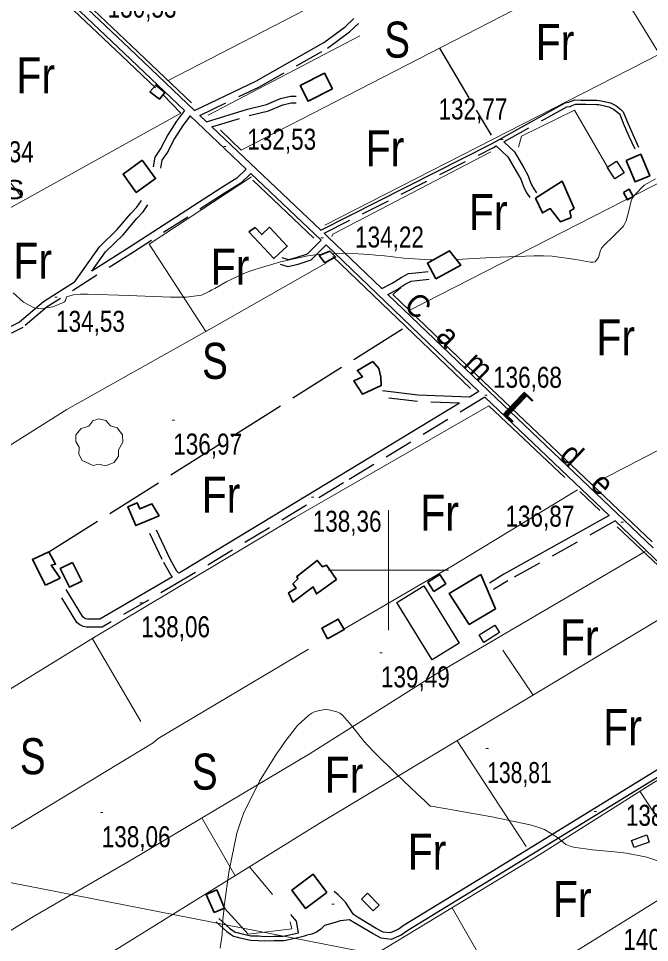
# Model space of a CAD drawing. Extents: x 487425 to 492029, y 4383576 to 4386788.
# Drawn here: x 489846.1 to 490108.6, y 4384845.1 to 4385229.4 of the extents above; entities that cross this region are included whole.
import ezdxf
from ezdxf.enums import TextEntityAlignment as Align

# ---------------------------------------------------------------- set-up
doc = ezdxf.new("R2010")
doc.units = 0
doc.header["$LTSCALE"] = 4
doc.linetypes.add('LONG_DASHED', pattern=[7.5, 6, -1.5])
doc.linetypes.add('MEDIUM_DASHED', pattern=[4.5, 3, -1.5])
for name, color, linetype, lineweight in [('1', 7, 'Continuous', 13), ('21', 7, 'Continuous', 25), ('24', 7, 'Continuous', 13), ('25', 7, 'LONG_DASHED', 25), ('29', 7, 'Continuous', 13), ('38', 7, 'Continuous', 25), ('47', 7, 'Continuous', 35), ('51', 7, 'Continuous', 13), ('58', 7, 'Continuous', 25), ('7', 7, 'Continuous', 13), ('9', 7, 'Continuous', 13)]:
    doc.layers.add(name, color=color, linetype=linetype, lineweight=lineweight)
doc.layers.add('31', color=7, linetype='Continuous')
doc.layers.add('5', color=7, linetype='Continuous')

msp = doc.modelspace()

# ---------------------------------------------------------------- linework, layer by layer
at = {"layer": '1'}
for p, q in [((490000, 4385025), (490000, 4384975)), ((489975, 4385000), (490025, 4385000))]:
    msp.add_line(p, q, dxfattribs=at)
at = {"layer": '21'}
for points in [[(490094.81, 4385170.07), (490097.99, 4385165.23), (490094.19, 4385162.73), (490091.01, 4385167.57)], [(490046.15, 4384974), (490039.62, 4384969.97), (490037.68, 4384973.12), (490044.21, 4384977.15)], [(490101.08, 4384887.61), (490107.45, 4384889.87), (490108.5, 4384886.91), (490102.13, 4384884.65)], [(489991.24, 4384865.59), (489996.15, 4384860.73), (489993.69, 4384858.24), (489988.78, 4384863.1)]]:
    msp.add_lwpolyline(points, close=True, dxfattribs=at)
at = {"layer": '24'}
msp.add_lwpolyline([(488954.49, 4384817.11), (489198.5, 4384851.16), (489357.39, 4384873.86), (489601.4, 4384907.91), (489794.34, 4384879.53), (490083.75, 4384822.79), (490248.31, 4384800.09), (490395.85, 4384817.11), (490526.37, 4384822.79), (490764.71, 4384947.63), (491088.16, 4385117.87), (491252.72, 4385202.99), (491256.7, 4385199.2)], dxfattribs=at)
at = {"layer": '25'}
for p, q in [((490021.2, 4385217.13), (490042.73, 4385180.95)), ((489858.73, 4385007.56), (490007.33, 4385101.34))]:
    msp.add_line(p, q, dxfattribs=at)
at = {"layer": '29'}
msp.add_lwpolyline([(489877.19, 4385043.52), (489872.65, 4385045.64), (489871.24, 4385048.18), (489871.34, 4385051.16), (489869.97, 4385053.57), (489870.01, 4385056.32), (489872.17, 4385058.92), (489875.36, 4385059.92), (489877.01, 4385062.11), (489879.58, 4385062.94), (489882.44, 4385062.29), (489884.39, 4385060.02), (489887.2, 4385059.2), (489889.33, 4385056.35), (489889.57, 4385053.22), (489887.69, 4385050.07), (489887.69, 4385047.39), (489885.87, 4385044.78), (489882.25, 4385043.44), (489879.48, 4385044.07)], close=True, dxfattribs=at)
at = {"layer": '38'}
for p, q in [((489917.49, 4385189), (489940.88, 4385166.78)), ((489924.31, 4385186.53), (489921.56, 4385189.15)), ((489926.59, 4385184.36), (489971.86, 4385141.39)), ((489942.76, 4385165), (489971.98, 4385137.24)), ((489974.06, 4385135.25), (490037.6, 4385074.33)), ((489999.71, 4385114.71), (490041.56, 4385074.58)), ((490037.6, 4385074.33), (490033.77, 4385072.01)), ((490041.56, 4385074.58), (490110.16, 4385009.28)), ((490040.09, 4385071.94), (490091.82, 4385022.74))]:
    msp.add_line(p, q, dxfattribs=at)
for points in [[(489845.84, 4385257.08), (489890.1, 4385215.01), (489915.19, 4385191.17)], [(489870.05, 4385238.03), (489892.11, 4385217.12), (489919.37, 4385191.22)], [(489919.37, 4385191.22), (489944.83, 4385203.44), (489973.11, 4385219.48), (489981.98, 4385226.02), (489985.6, 4385229.39)], [(489924.31, 4385186.53), (489941.34, 4385191.71), (489949.28, 4385193.61), (489955.14, 4385196.14), (489959.24, 4385197.18), (489961.58, 4385197.16)], [(489971.86, 4385141.39), (490042.8, 4385177.34), (490073.55, 4385194.37), (490075.08, 4385194.6), (490075.7, 4385194.9), (490077.49, 4385195.61), (490079.98, 4385195.52), (490082.14, 4385195.52), (490086.69, 4385195.43), (490087.79, 4385195.34), (490092.29, 4385194.38), (490094.58, 4385193.27), (490096.61, 4385191.62), (490097.66, 4385190.56), (490099.24, 4385186.6), (490101.61, 4385181.22), (490104.06, 4385175.9)], [(489915.19, 4385191.17), (489911.84, 4385186.78), (489908.22, 4385181.12), (489905.36, 4385175.46), (489902.81, 4385171.8), (489902.14, 4385167.77)], [(490047.95, 4385178.2), (490052.38, 4385173.99), (490056.27, 4385167.38), (490058.11, 4385163.99), (490058.73, 4385162.34), (490059.53, 4385160.23), (490060.43, 4385158.55), (490061.59, 4385156.87)], [(489940.88, 4385166.78), (489937, 4385162.98), (489930.26, 4385158.82), (489892.54, 4385134.49), (489876.64, 4385124.36)], [(489869.36, 4385119.73), (489879.81, 4385134.51), (489887.19, 4385141.69), (489892.88, 4385148.38), (489895.41, 4385151.04), (489897.25, 4385153.78)], [(489973.2, 4385140.11), (489974.8, 4385138.59), (489997.22, 4385117.1)], [(489971.98, 4385137.24), (489966.12, 4385131.48), (489961.5, 4385129.89), (489958.4, 4385129.09), (489955.82, 4385129.84)], [(489997.22, 4385117.1), (490001.56, 4385119.32), (490005.3, 4385121.71), (490008.39, 4385123.32), (490011.38, 4385123.71), (490016.58, 4385124.22)], [(489869.36, 4385119.73), (489856.55, 4385111.57), (489846.56, 4385103.14), (489842.9, 4385101.32), (489836.73, 4385101.19)], [(490033.77, 4385072.01), (490012.27, 4385072.84), (489997.47, 4385074.52)], [(490029.58, 4385069.47), (489979.56, 4385039.14), (489914, 4384999.46), (489912.78, 4384998.76)], [(490091.82, 4385022.74), (490048.04, 4384998.32), (490042.07, 4384994.65)], [(490094.23, 4385020.45), (490132.48, 4384984.07), (490163.87, 4384954.9), (490167.44, 4384951.27)], [(489903.34, 4385016.72), (489909.06, 4385004.66), (489911.84, 4384999.73), (489912.78, 4384998.76)], [(489910.14, 4384997.21), (489879.94, 4384979.61), (489875.95, 4384979.56), (489874.81, 4384979.56), (489874.17, 4384979.73), (489873.51, 4384980.06), (489872.93, 4384980.53), (489865.88, 4384991.93)], [(490167.44, 4384951.27), (490113.41, 4384917.87), (490045.66, 4384876.24), (490006.58, 4384852.35), (490003.99, 4384850.59), (490000.73, 4384849.15), (489997.73, 4384849.49), (489994.89, 4384851), (489987.07, 4384855.65), (489985.51, 4384856.71)], [(490169.36, 4384949.32), (490114.81, 4384915.6), (490047.05, 4384873.97), (490008.03, 4384850.11), (490005.29, 4384848.25), (490001.15, 4384846.42), (489996.93, 4384846.9), (489993.58, 4384848.67), (489985.63, 4384853.39), (489983.83, 4384854.63)], [(489985.51, 4384856.71), (489982.16, 4384861.87), (489979.09, 4384864.96), (489977.37, 4384866.39)], [(489929.49, 4384855.09), (489933.92, 4384851.08), (489935.32, 4384850.1), (489936.27, 4384849.5), (489937.05, 4384849.31), (489938.61, 4384848.86), (489942.78, 4384847.92), (489945.88, 4384847.84), (489948.4, 4384847.68), (489952.47, 4384847.74), (489956.27, 4384847.8), (489957.55, 4384847.99), (489962.56, 4384849.13)], [(489962.56, 4384849.13), (489961.74, 4384853.99), (489959.42, 4384856.77)], [(489983.83, 4384854.63), (489981.31, 4384854.3), (489979.88, 4384854.08), (489977.86, 4384853.41), (489973.43, 4384852.15), (489971.93, 4384850.73), (489970.12, 4384849.39), (489968.1, 4384848.57), (489965.99, 4384848.21)]]:
    msp.add_lwpolyline(points, dxfattribs=at)
at = {"layer": '38', "linetype": 'MEDIUM_DASHED'}
for points in [[(489921.56, 4385189.15), (489946.14, 4385200.94), (489974.65, 4385217.11), (489983.78, 4385223.85), (489987.53, 4385227.33)], [(489926.59, 4385184.36), (489942.06, 4385189.06), (489950.15, 4385191), (489956.02, 4385193.54), (489959.57, 4385194.43), (489961.56, 4385194.43)], [(490047.95, 4385178.2), (490074.12, 4385192.69), (490075.61, 4385192.91), (490076.41, 4385193.3), (490077.79, 4385193.85), (490079.95, 4385193.77), (490082.13, 4385193.77), (490086.61, 4385193.68), (490087.54, 4385193.61), (490091.72, 4385192.71), (490093.64, 4385191.78), (490095.44, 4385190.33), (490096.17, 4385189.59), (490097.63, 4385185.92), (490100.01, 4385180.5), (490102.48, 4385175.17)], [(489917.49, 4385189), (489914.42, 4385184.97), (489910.96, 4385179.56), (489908.07, 4385173.84), (489905.8, 4385170.58), (489905.24, 4385167.25)], [(489973.2, 4385140.11), (490043.62, 4385175.8), (490044.84, 4385176.47)], [(490044.84, 4385176.47), (490049.69, 4385171.86), (490053.31, 4385165.71), (490055.01, 4385162.57), (490055.56, 4385161.14), (490056.43, 4385158.82), (490057.53, 4385156.78), (490058.79, 4385154.95)], [(489942.76, 4385165), (489938.6, 4385160.94), (489931.64, 4385156.64), (489893.93, 4385132.31), (489858.08, 4385109.48), (489847.98, 4385100.96), (489843.53, 4385098.75), (489836.79, 4385098.61)], [(489876.64, 4385124.36), (489882.31, 4385132.37), (489889.59, 4385139.45), (489895.32, 4385146.19), (489897.98, 4385148.99), (489899.97, 4385151.96)], [(489974.06, 4385135.25), (489967.66, 4385128.98), (489962.32, 4385127.14), (489958.35, 4385126.13), (489955.03, 4385127.09)], [(489999.71, 4385114.71), (490003.18, 4385116.48), (490006.94, 4385118.88), (490009.38, 4385120.15), (490011.75, 4385120.46), (490016.9, 4385120.97)], [(490040.09, 4385071.94), (489981.29, 4385036.29), (489915.7, 4384996.6), (489880.87, 4384976.29), (489875.97, 4384976.23), (489874.37, 4384976.23), (489872.97, 4384976.6), (489871.7, 4384977.24), (489870.4, 4384978.28), (489863.05, 4384990.18)], [(490029.58, 4385069.47), (490012.07, 4385070.14), (489997.17, 4385071.84)], [(490094.23, 4385020.45), (490049.64, 4384995.58), (490043.73, 4384991.95)], [(489900.66, 4385015.45), (489906.42, 4385003.29), (489909.44, 4384997.94), (489910.14, 4384997.21)], [(489928.27, 4384853.74), (489932.78, 4384849.66), (489934.31, 4384848.58), (489935.56, 4384847.8), (489936.59, 4384847.55), (489938.16, 4384847.1), (489942.55, 4384846.1), (489945.8, 4384846.02), (489948.36, 4384845.86), (489952.5, 4384845.92), (489956.42, 4384845.98), (489957.89, 4384846.21), (489964.14, 4384847.63), (489965.99, 4384848.21)]]:
    msp.add_lwpolyline(points, dxfattribs=at)
at = {"layer": '47'}
for points in [[(489976.73, 4385200.2), (489966.58, 4385195.06), (489963.31, 4385201.51), (489973.46, 4385206.65)], [(489900.77, 4385199), (489904.74, 4385195.92), (489906.92, 4385198.68), (489903.18, 4385201.77)], [(490098.86, 4385170.44), (490102.57, 4385161.5), (490108.66, 4385164.03), (490104.95, 4385172.97)], [(489897.61, 4385170.52), (489903.11, 4385162.89), (489895.1, 4385157.11), (489889.6, 4385164.74)], [(490061.17, 4385154.73), (490072.21, 4385161.82), (490077.2, 4385150.48), (490075.4, 4385149.36), (490075.99, 4385146.74), (490071.49, 4385144.88), (490067.31, 4385150.36), (490064, 4385148.57)], [(490097.69, 4385157.09), (490099.36, 4385154.05), (490101.74, 4385155.36), (490100.07, 4385158.4)], [(489941.91, 4385140.69), (489952.37, 4385129.57), (489957.91, 4385134.78), (489950.52, 4385142.61), (489947.32, 4385139.6), (489944.57, 4385142.51)], [(489973.59, 4385127.85), (489978.02, 4385130.31), (489975.63, 4385132.72), (489971.2, 4385130.86)], [(490019.68, 4385121.11), (490030.12, 4385126.86), (490025.41, 4385132.87), (490016.18, 4385127.72)], [(489993.48, 4385086.85), (489996.02, 4385083.85), (489996.76, 4385080.32), (489996.98, 4385076.79), (489989.17, 4385073.14), (489985.66, 4385078.78), (489989.19, 4385080.42), (489987.1, 4385083.05)], [(489904.59, 4385022.64), (489894.98, 4385018.54), (489891.63, 4385026.39), (489895.48, 4385028.05), (489896.57, 4385025.49), (489901.63, 4385027.65)], [(489857.34, 4384993.69), (489851.9, 4385004.43), (489858.73, 4385007.56), (489861.56, 4385002.52), (489859.76, 4385002.08), (489863.42, 4384996.67)], [(489978.36, 4384996.1), (489970.02, 4384990.12), (489968.68, 4384993.13), (489960.19, 4384986.71), (489958.48, 4384990.61), (489961.63, 4384992.55), (489960.29, 4384994.35), (489962.24, 4384996.45), (489961.95, 4384997.42), (489970.36, 4385004.07), (489972.61, 4385001.36), (489974.26, 4385002.03)], [(489868.61, 4385003.25), (489872.49, 4384995.45), (489867.38, 4384992.91), (489863.5, 4385000.71)], [(490018.84, 4384991.18), (490023.8, 4384994.33), (490021.33, 4384998.22), (490016.37, 4384995.07)], [(490038.43, 4384998.17), (490025.28, 4384990.33), (490033.57, 4384977.41), (490044.46, 4384983.9)], [(489974.69, 4384971.44), (489981.58, 4384975.26), (489979.14, 4384979.67), (489972.25, 4384975.85)], [(489974.37, 4384865.87), (489965.49, 4384859.3), (489959.83, 4384866.96), (489968.71, 4384873.53)], [(489927.48, 4384857.61), (489924.24, 4384865.11), (489928.56, 4384866.98), (489931.8, 4384859.48)]]:
    msp.add_lwpolyline(points, close=True, dxfattribs=at)
at = {"layer": '51'}
for p, q in [((490064.57, 4385284.75), (489908.38, 4385203.59)), ((489938.76, 4385174.74), (490089.68, 4385252.35)), ((489988.04, 4385222.21), (489924.96, 4385189.26)), ((489973.49, 4385143.52), (490112.76, 4385214.63)), ((489913.63, 4385190.04), (489906.25, 4385197.66)), ((489930.12, 4385182.93), (489938.76, 4385174.74)), ((490008.66, 4385108.06), (490135.63, 4385172.96)), ((489943.64, 4385162.14), (489968.93, 4385138.13)), ((489976.91, 4385130.5), (490034.17, 4385075.6)), ((490001.85, 4385114.58), (490005.12, 4385117.48)), ((490042.52, 4385075.58), (490001.85, 4385114.58)), ((490042.52, 4385075.58), (490109.69, 4385011.78)), ((490041.78, 4385068.34), (490073.38, 4385038.53)), ((490079.56, 4385032.7), (490087.91, 4385024.83)), ((490047.63, 4384966.72), (490060.17, 4384948.07)), ((490028.51, 4384929.05), (490057.28, 4384885.04)), ((489922.37, 4384896.97), (489936.22, 4384872.91)), ((489942.27, 4384876.67), (489951.72, 4384865.11)), ((490044.51, 4384828.32), (490026.43, 4384859.57))]:
    msp.add_line(p, q, dxfattribs=at)
for points in [[(490136.32, 4385497.01), (489986.69, 4385419.26), (490048.17, 4385320.17), (490113.16, 4385213.96), (490134.81, 4385182.02)], [(489846.26, 4385254.56), (489889.09, 4385213.94), (489903.16, 4385200.59)], [(489874.63, 4385235.61), (489893.06, 4385218.12), (489918.13, 4385194.32)], [(489792.08, 4385221.73), (489820.66, 4385188.92), (489847.66, 4385154.93)], [(489619.2, 4385022.51), (489703.34, 4385071.12), (489725.23, 4385082.73), (489762.69, 4385105.03), (489773.86, 4385110.91), (489826.28, 4385141.67), (489913.63, 4385190.04)], [(490054.04, 4385175.9), (490055.32, 4385180.46), (490077.4, 4385191.35), (490091.46, 4385166.9)], [(489976.47, 4385138.79), (489976.92, 4385139.69), (490042.63, 4385173.98)], [(490084.66, 4385035.56), (490205.94, 4385098.37), (490342.02, 4385167.65)], [(489943.1, 4385163.56), (489900.51, 4385135.65), (489924.01, 4385099.28), (489974.19, 4385127.77)], [(489925.77, 4385100.28), (489866.18, 4385066.77), (489837.27, 4385048.63)], [(489877.76, 4384972.06), (489961.05, 4385021.87), (490041.78, 4385068.34)], [(489981.5, 4384975.43), (490026.67, 4385001.8), (490078.57, 4385033.43)], [(490095.1, 4385018.05), (490131.83, 4384983.38), (490163.21, 4384954.22), (490163.44, 4384954)], [(489893.07, 4384879.53), (489967.42, 4384923.78), (490018.96, 4384956.39), (490106.76, 4385007.71)], [(489855.96, 4384823.09), (489971.16, 4384894.6), (490125.15, 4384987.11)], [(489709.41, 4384872.77), (489831.83, 4384944), (489877.76, 4384972.06), (489876.86, 4384971.39), (489897.02, 4384937.03)], [(489902.1, 4384928.12), (489904.16, 4384930.04), (489966.73, 4384967.19)], [(489801.33, 4384722.43), (489914.76, 4384792.27), (489986.12, 4384835.09), (490062.89, 4384881.72), (490165.21, 4384946.35), (490167.24, 4384947.39), (490167.77, 4384947.39), (490170.13, 4384947.21)], [(489735.4, 4384827.93), (489829.96, 4384884.53), (489902.1, 4384928.12)], [(490197.68, 4384920.98), (490125.71, 4384875.76), (490104.62, 4384908.08)], [(489860.38, 4384707.46), (489938.64, 4384754.93), (490012.34, 4384800.82), (490130.05, 4384873.8), (490201.26, 4384917.56)], [(489754.45, 4384796.04), (489852.36, 4384855.91), (489893.07, 4384879.53)], [(489931.8, 4384859.48), (489941.63, 4384848.65), (489959.85, 4384850.77), (489959.11, 4384853.77)]]:
    msp.add_lwpolyline(points, dxfattribs=at)
at = {"layer": '58'}
msp.add_lwpolyline([(490014.72, 4384993.51), (490029.42, 4384969.64), (490018.15, 4384962.69), (490003.45, 4384986.56)], close=True, dxfattribs=at)
at = {"layer": '7'}
for p, q in [((490046.65, 4385179.14), (490047.65, 4385179.14)), ((489931.55, 4385176.26), (489932.55, 4385176.26)), ((489971.92, 4385138.28), (489972.92, 4385138.28)), ((489861.25, 4385113.49), (489862.25, 4385113.49)), ((490040.1, 4385072.76), (490041.1, 4385072.76)), ((489909.98, 4385062.43), (489910.98, 4385062.43)), ((489967.99, 4385030.32), (489968.99, 4385030.32)), ((490096.7, 4385019.96), (490097.7, 4385019.96)), ((489896.63, 4384986.45), (489897.63, 4384986.45)), ((489996.37, 4384965.6), (489997.37, 4384965.6)), ((490040.56, 4384925.8), (490041.56, 4384925.8)), ((489880.25, 4384899.14), (489881.25, 4384899.14)), ((490085.54, 4384899.65), (490086.54, 4384899.65)), ((489976.41, 4384861.14), (489977.41, 4384861.14))]:
    msp.add_line(p, q, dxfattribs=at)
at = {"layer": '9'}
for points in [[(490028.23, 4385129.27), (490043.03, 4385130.03), (490060.47, 4385130.76), (490064.44, 4385130.72), (490068.05, 4385130.57), (490077.98, 4385129.17), (490083.99, 4385128.03), (490085.12, 4385128.06), (490086.03, 4385128.23), (490087.37, 4385130.07), (490088.21, 4385133.13), (490088.81, 4385134.06), (490089.55, 4385135.03), (490093.53, 4385138.87), (490097.55, 4385142.98), (490098.32, 4385144.13), (490098.93, 4385145.28), (490099.92, 4385149.48), (490100.9, 4385153.67), (490101.52, 4385154.83), (490102.28, 4385155.98), (490106.29, 4385160.1), (490111.05, 4385162.81)], [(489855.22, 4385108.69), (489860.34, 4385109.46), (489864.47, 4385111.19), (489865.19, 4385111.65), (489865.71, 4385112.1), (489866.05, 4385113.67), (489869.47, 4385114.66), (489871.94, 4385114.76), (489875.06, 4385114.78), (489891.84, 4385114.19), (489909.31, 4385113.55), (489912.88, 4385113.53), (489915.9, 4385113.58), (489922.21, 4385114.34), (489925.48, 4385115.95), (489926.58, 4385116.53), (489927.77, 4385117.18), (489932.76, 4385120.03), (489939.56, 4385123.27), (489941.88, 4385124.16), (489944.39, 4385125.04), (489955.03, 4385128.22), (489966.49, 4385130.68), (489969.51, 4385131.12), (489972.46, 4385131.46), (489972.64, 4385131.47), (489972.65, 4385131.47)], [(489976.75, 4385131.6), (489982.59, 4385131.78), (489992.13, 4385131.25), (489994.71, 4385131.04), (489997.28, 4385130.81), (490006.33, 4385129.77), (490017.36, 4385129.07), (490018.59, 4385129.07)], [(489843.84, 4385115.32), (489848.19, 4385111.5), (489852.59, 4385109.13), (489853.89, 4385108.83), (489855.22, 4385108.69)], [(489931.69, 4384859.74), (489931.73, 4384860.14), (489933.57, 4384874.43), (489936.97, 4384890.55), (489938.27, 4384894.72), (489939.74, 4384898.76), (489946.37, 4384912.28), (489953.45, 4384923.54), (489955.21, 4384926.15), (489956.88, 4384928.55), (489962.17, 4384935.38), (489966.86, 4384939.73), (489968.16, 4384940.55), (489969.45, 4384941.21), (489974.1, 4384942.24), (489978.55, 4384941.14), (489979.72, 4384940.47), (489980.85, 4384939.63), (489984.72, 4384935.26), (489989.8, 4384928.9), (489991.7, 4384926.8), (489993.81, 4384924.56), (490003.25, 4384915.28), (490011.99, 4384907.03), (490013.66, 4384905.44), (490015.01, 4384904.16), (490017.2, 4384902.02), (490017.32, 4384901.89), (490017.38, 4384901.86), (490017.44, 4384901.84), (490017.72, 4384901.8), (490021.8, 4384901.12), (490024.25, 4384900.7), (490027.27, 4384900.18), (490042.95, 4384897.44), (490058.96, 4384894.04), (490062.19, 4384893.1), (490064.89, 4384892.16), (490070.3, 4384888.76), (490073.74, 4384885.92), (490075.21, 4384885.33), (490076.9, 4384884.82), (490084.87, 4384883.71), (490094.06, 4384882.89), (490096.53, 4384882.58), (490098.96, 4384882.23), (490107.46, 4384880.63), (490114.36, 4384878.3)], [(489930.05, 4384842.75), (489930.88, 4384848.49), (489931.14, 4384854.51), (489931.4, 4384857.12), (489931.65, 4384859.42)]]:
    msp.add_lwpolyline(points, dxfattribs=at)

# ---------------------------------------------------------------- texts
at = {"layer": '31'}
for s, width, p in [('S', 0.8, (490003.6, 4385213.15)), ('Fr', 0.85, (490069.27, 4385212.2)), ('Fr', 0.85, (489853.31, 4385198.3)), ('Fr', 0.85, (489998.54, 4385167.98)), ('Fr', 0.85, (490041.48, 4385141.45)), ('Fr', 0.85, (489852.05, 4385121.23)), ('Fr', 0.85, (489934.14, 4385118.7)), ('Fr', 0.85, (490094.53, 4385089.36)), ('S', 0.8, (489927.83, 4385079.54)), ('Fr', 0.85, (489930.35, 4385023.94)), ('Fr', 0.85, (490021.28, 4385016.36)), ('Fr', 0.85, (490079.37, 4384964.56)), ('Fr', 0.85, (490097.36, 4384927.2)), ('S', 0.8, (489852.05, 4384915.1)), ('S', 0.8, (489923.61, 4384908.7)), ('Fr', 0.85, (489981.53, 4384907.47)), ('Fr', 0.85, (490016.03, 4384875.42)), ('Fr', 0.85, (490076.41, 4384855.69))]:
    msp.add_text(s, height=15, dxfattribs=dict(at, width=width)).set_placement(p, align=Align.CENTER)
at = {"layer": '5', "width": 1.2}
msp.add_text('CA SES MONGES', height=8, dxfattribs=at).set_placement((489740.88, 4385154.29))
at = {"layer": '5'}
for s, rotation, width, p in [('C', 315.429, 0.95, (490008.97, 4385106.67)), ('a', 315.429, 0.95, (490021.61, 4385094.2)), ('m', 315.429, 0.95, (490034.37, 4385081.63)), ('[', 316.412, 2.1, (490050.9, 4385065.86)), ('d', 316.412, 0.95, (490073.07, 4385044.76)), ('e', 316.412, 0.95, (490085.82, 4385032.62))]:
    msp.add_text(s, height=9.49, rotation=rotation, dxfattribs=dict(at, width=width)).set_placement(p, align=Align.CENTER)
at = {"layer": '7'}
for s, width, p in [('130,53', 0.8, (489883.21, 4385229.81)), ('132,77', 0.8, (490020.81, 4385187.43)), ('132,53', 0.8, (489941.29, 4385174.84)), ('133,34', 0.8, (489823.83, 4385169.64)), ('134,22', 0.8, (489986.11, 4385134.19)), ('134,53', 0.8, (489861.75, 4385099.12)), ('136,68', 0.8, (490043.51, 4385075.84)), ('136,97', 0.8, (489910.48, 4385048.06)), ('136,87', 0.8, (490048.67, 4385018.08)), ('138,36', 0.8, (489968.49, 4385015.95)), ('138,06', 0.8, (489897.13, 4384972.08)), ('139,49', 0.8, (489996.87, 4384951.23)), ('138,81', 0.75, (490041.06, 4384911.43)), ('138,96', 0.8, (490098.75, 4384893.66)), ('138,06', 0.8, (489880.75, 4384884.77)), ('140,18', 0.8, (490097.69, 4384842.02))]:
    msp.add_text(s, height=8.75, dxfattribs=dict(at, width=width)).set_placement(p)

doc.saveas('drawing.dxf')
